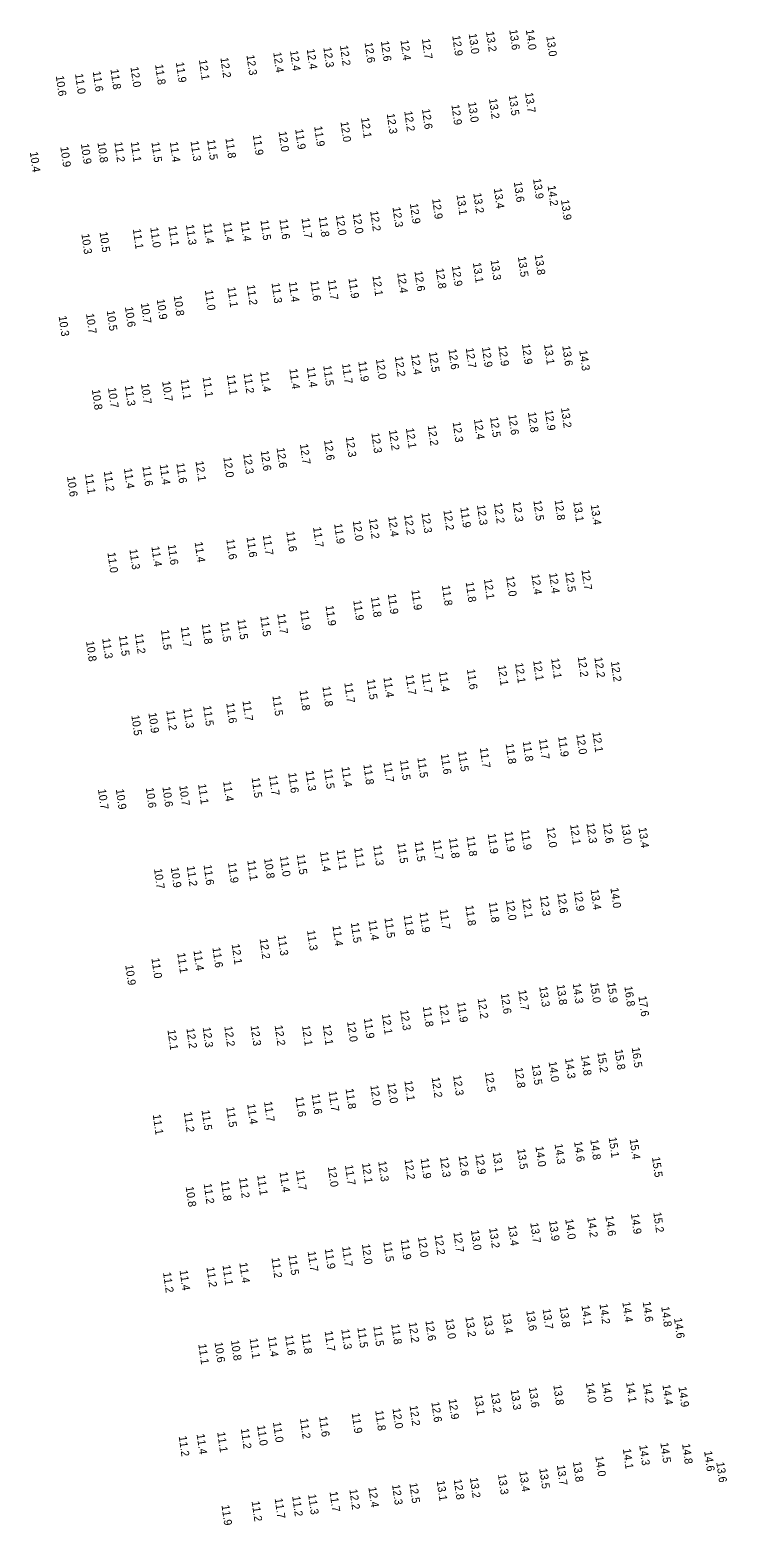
# Model space of a CAD drawing. Extents: x 1023796 to 1112670, y 656573 to 837340.
# Drawn here: x 1029371 to 1029807, y 829702 to 830636 of the extents above; entities that cross this region are included whole.
import ezdxf

# ---------------------------------------------------------------- set-up
doc = ezdxf.new("R2010")
doc.units = 0
doc.layers.add('V-TOPO-SOUN', color=7, linetype='Continuous')

msp = doc.modelspace()

# ---------------------------------------------------------------- texts
at = {"layer": 'V-TOPO-SOUN'}
for s, p in [('12.6 ', (1029580.48, 830628.35)), ('12.6 ', (1029590.63, 830629.3)), ('12.4 ', (1029602.9, 830629.89)), ('12.7 ', (1029616.27, 830630.72)), ('12.9 ', (1029635.23, 830632.7)), ('13.0 ', (1029645.5, 830633.95)), ('13.2 ', (1029656.34, 830635.29)), ('13.6 ', (1029670.85, 830636.44)), ('14.0 ', (1029681.19, 830636.46)), ('13.0 ', (1029693.99, 830632.37)), ('12.2 ', (1029490.42, 830619)), ('12.3 ', (1029506.7, 830620.6)), ('12.4 ', (1029523.43, 830622.29)), ('12.4 ', (1029533.9, 830623.32)), ('12.4 ', (1029544.33, 830624.36)), ('12.3 ', (1029554.73, 830625.44)), ('12.2 ', (1029565.09, 830626.56)), ('11.0 ', (1029399.62, 830608.91)), ('11.6 ', (1029410.69, 830610.37)), ('11.8 ', (1029421.75, 830611.76)), ('12.0 ', (1029434.25, 830613.14)), ('11.8 ', (1029449.63, 830614.69)), ('11.9 ', (1029462.61, 830616.05)), ('12.1 ', (1029477.01, 830617.6)), ('10.6 ', (1029387.61, 830607.58)), ('13.0 ', (1029645.12, 830591.19)), ('13.2 ', (1029658.15, 830593.34)), ('13.5 ', (1029670.53, 830595.43)), ('13.7 ', (1029680.69, 830597.14)), ('12.1 ', (1029578.25, 830581.36)), ('12.3 ', (1029594.31, 830584)), ('12.2 ', (1029605.26, 830585.53)), ('12.6 ', (1029616.31, 830586.9)), ('12.9 ', (1029634.7, 830589.56)), ('12.0 ', (1029526.76, 830572.82)), ('11.9 ', (1029537.12, 830574.28)), ('11.9 ', (1029548.99, 830576.06)), ('12.0 ', (1029565.43, 830578.9)), ('10.9 ', (1029390.44, 830563.24)), ('10.9 ', (1029403.29, 830565.12)), ('10.8 ', (1029413.61, 830566.03)), ('11.2 ', (1029424.18, 830566.29)), ('11.1 ', (1029434.42, 830566.34)), ('11.5 ', (1029447.34, 830566.19)), ('11.4 ', (1029458.79, 830566.32)), ('11.3 ', (1029471.76, 830566.88)), ('11.5 ', (1029482.13, 830567.67)), ('11.8 ', (1029493.54, 830568.71)), ('11.9 ', (1029510.7, 830570.66)), ('10.4 ', (1029371.38, 830560.04)), ('13.2 ', (1029648.4, 830534.35)), ('13.4 ', (1029661.21, 830537.3)), ('13.6 ', (1029673.7, 830541.32)), ('13.9 ', (1029685.7, 830543.33)), ('14.2 ', (1029694.78, 830538.93)), ('12.3 ', (1029597.93, 830525.58)), ('12.9 ', (1029608.77, 830527.78)), ('12.9 ', (1029622.67, 830530.74)), ('13.1 ', (1029637.94, 830533.23)), ('13.9 ', (1029703.14, 830530.11)), ('11.4 ', (1029492.19, 830516.14)), ('11.4 ', (1029503.07, 830516.81)), ('11.5 ', (1029515.45, 830517.49)), ('11.6 ', (1029527.29, 830518.02)), ('11.7 ', (1029541.09, 830518.7)), ('11.8 ', (1029551.85, 830519.56)), ('12.0 ', (1029562.53, 830520.62)), ('12.0 ', (1029573.08, 830521.68)), ('12.2 ', (1029583.97, 830523.13)), ('10.3 ', (1029403.58, 830508.85)), ('10.5 ', (1029414.93, 830510)), ('11.1 ', (1029435.71, 830511.96)), ('11.0 ', (1029446.6, 830512.88)), ('11.1 ', (1029457.99, 830513.8)), ('11.3 ', (1029468.89, 830514.57)), ('11.4 ', (1029479.77, 830515.35)), ('12.9 ', (1029635, 830488.75)), ('13.1 ', (1029648.13, 830490.86)), ('13.3 ', (1029659.19, 830492.51)), ('13.5 ', (1029676.23, 830494.59)), ('13.8 ', (1029686.71, 830495.84)), ('11.3 ', (1029522.37, 830478.18)), ('11.4 ', (1029533.11, 830478.89)), ('11.6 ', (1029546.64, 830479.55)), ('11.7 ', (1029557.46, 830480.2)), ('11.9 ', (1029570.4, 830481.16)), ('12.1 ', (1029585.37, 830482.69)), ('12.4 ', (1029600.86, 830484.48)), ('12.6 ', (1029611.62, 830485.57)), ('12.8 ', (1029624.95, 830487.27)), ('10.8 ', (1029461.23, 830470.23)), ('11.0 ', (1029480.71, 830473.69)), ('11.1 ', (1029494.81, 830475.57)), ('11.2 ', (1029506.91, 830476.96)), ('10.5 ', (1029419.4, 830460.93)), ('10.6 ', (1029430.81, 830463.24)), ('10.7 ', (1029440.69, 830465.59)), ('10.9 ', (1029450.64, 830467.99)), ('10.3 ', (1029389.39, 830457.48)), ('10.7 ', (1029406.49, 830459.07)), ('12.2 ', (1029599.38, 830432.26)), ('12.4 ', (1029609.5, 830433.48)), ('12.5 ', (1029620.71, 830435.01)), ('12.6 ', (1029632.84, 830436.77)), ('12.7 ', (1029643.65, 830437.59)), ('12.9 ', (1029653.79, 830438.13)), ('12.9 ', (1029664.05, 830438.89)), ('12.9 ', (1029678.77, 830439.94)), ('13.1 ', (1029692.57, 830439.79)), ('13.6 ', (1029703.96, 830438.91)), ('14.3 ', (1029714.58, 830435.98)), ('11.4 ', (1029515.31, 830422.73)), ('11.4 ', (1029533.49, 830424.51)), ('11.4 ', (1029544.36, 830425.59)), ('11.5 ', (1029554.66, 830426.53)), ('11.7 ', (1029566.4, 830427.8)), ('11.9 ', (1029576.54, 830429.15)), ('12.0 ', (1029587.57, 830430.67)), ('10.7 ', (1029420.2, 830412.71)), ('11.3 ', (1029430.77, 830413.96)), ('10.7 ', (1029440.83, 830415.17)), ('10.7 ', (1029454.03, 830416.75)), ('11.1 ', (1029465.6, 830418.03)), ('11.1 ', (1029479.29, 830419.42)), ('11.1 ', (1029494.44, 830420.92)), ('11.2 ', (1029504.9, 830421.78)), ('10.8 ', (1029410.14, 830411.56)), ('12.5 ', (1029658.86, 830394.37)), ('12.6 ', (1029670.25, 830395.86)), ('12.8 ', (1029682.46, 830397.43)), ('12.9 ', (1029693.07, 830398.64)), ('13.2 ', (1029703.13, 830400.26)), ('12.2 ', (1029595.67, 830386.24)), ('12.1 ', (1029606.29, 830387.45)), ('12.2 ', (1029619.9, 830389.14)), ('12.3 ', (1029635.49, 830391.29)), ('12.4 ', (1029648.78, 830393.06)), ('12.7 ', (1029540.1, 830377.5)), ('12.6 ', (1029555.15, 830379.96)), ('12.3 ', (1029568.71, 830382.02)), ('12.3 ', (1029584.71, 830384.5)), ('12.1 ', (1029474.88, 830366.85)), ('12.0 ', (1029492.25, 830369.28)), ('12.3 ', (1029504.64, 830371.41)), ('12.6 ', (1029515.57, 830373.38)), ('12.6 ', (1029525.52, 830375.15)), ('10.6 ', (1029394.61, 830357.25)), ('11.1 ', (1029405.82, 830359)), ('11.2 ', (1029417.57, 830360.55)), ('11.4 ', (1029430.17, 830362.32)), ('11.6 ', (1029441.68, 830363.8)), ('11.4 ', (1029452.49, 830364.79)), ('11.6 ', (1029462.92, 830365.69)), ('12.3 ', (1029650.66, 830339.47)), ('12.2 ', (1029661.31, 830340.59)), ('12.3 ', (1029673.03, 830341.5)), ('12.5 ', (1029685.92, 830342.21)), ('12.8 ', (1029699.18, 830342.55)), ('13.1 ', (1029710.81, 830341.52)), ('13.4 ', (1029721.71, 830339.6)), ('12.0 ', (1029573.08, 830329.58)), ('12.2 ', (1029583.17, 830330.94)), ('12.4 ', (1029595.2, 830332.32)), ('12.2 ', (1029605.18, 830333.38)), ('12.3 ', (1029616.04, 830334.53)), ('12.2 ', (1029629.72, 830336.21)), ('11.9 ', (1029640.26, 830337.92)), ('11.6 ', (1029506.77, 830319.35)), ('11.7 ', (1029516.89, 830320.71)), ('11.6 ', (1029531.59, 830322.94)), ('11.7 ', (1029548.29, 830325.6)), ('11.9 ', (1029561.46, 830327.76)), ('11.3 ', (1029433.58, 830311.79)), ('11.4 ', (1029447.31, 830313.57)), ('11.6 ', (1029457.53, 830314.66)), ('11.4 ', (1029474.33, 830316.25)), ('11.6 ', (1029494.1, 830318.01)), ('11.0 ', (1029419.86, 830309.72)), ('11.8 ', (1029643.63, 830291.35)), ('12.1 ', (1029655.03, 830293.2)), ('12.0 ', (1029668.85, 830294.94)), ('12.4 ', (1029684.67, 830296.13)), ('12.4 ', (1029695.72, 830296.86)), ('12.5 ', (1029705.77, 830297.74)), ('12.7 ', (1029715.96, 830298.9)), ('11.8 ', (1029584.45, 830281.96)), ('11.9 ', (1029594.97, 830283.89)), ('11.9 ', (1029609.7, 830286.39)), ('11.8 ', (1029628.77, 830289.15)), ('11.9 ', (1029540.24, 830273.76)), ('11.9 ', (1029556.07, 830276.58)), ('11.9 ', (1029573.41, 830279.87)), ('11.7 ', (1029465.66, 830263.33)), ('11.8 ', (1029478.79, 830265.16)), ('11.5 ', (1029490.47, 830266.57)), ('11.5 ', (1029501.04, 830268.03)), ('11.5 ', (1029515.34, 830269.93)), ('11.7 ', (1029525.95, 830271.48)), ('10.8 ', (1029406.5, 830254.31)), ('11.3 ', (1029416.58, 830256.06)), ('11.5 ', (1029427.08, 830257.71)), ('11.2 ', (1029437.01, 830259.1)), ('11.5 ', (1029453.27, 830261.45)), ('12.2 ', (1029713.59, 830244.66)), ('11.4 ', (1029626.95, 830235.33)), ('11.6 ', (1029644.39, 830236.79)), ('12.1 ', (1029663.68, 830239.22)), ('12.1 ', (1029674.5, 830240.73)), ('12.1 ', (1029685.76, 830242.22)), ('12.1 ', (1029696.99, 830243.58)), ('12.2 ', (1029724.01, 830244.2)), ('12.2 ', (1029734.32, 830241.6)), ('11.8 ', (1029554.14, 830226.13)), ('11.7 ', (1029567.81, 830228.4)), ('11.5 ', (1029581.9, 830230.49)), ('11.4 ', (1029592.25, 830231.8)), ('11.7 ', (1029606.09, 830233.41)), ('11.7 ', (1029616.13, 830234.44)), ('11.7 ', (1029504.2, 830217.09)), ('11.5 ', (1029522.9, 830220.29)), ('11.8 ', (1029539.85, 830223.6)), ('10.5 ', (1029434.79, 830208.02)), ('10.9 ', (1029445.46, 830209.54)), ('11.2 ', (1029456.64, 830211.2)), ('11.3 ', (1029467.33, 830212.53)), ('11.5 ', (1029479.66, 830213.95)), ('11.6 ', (1029494.08, 830215.67)), ('11.8 ', (1029668.59, 830190.25)), ('11.8 ', (1029679.25, 830191.79)), ('11.7 ', (1029689.42, 830193.17)), ('11.9 ', (1029701.37, 830194.73)), ('12.0 ', (1029712.75, 830196.24)), ('12.1 ', (1029722.81, 830197.49)), ('11.5 ', (1029602.58, 830180.05)), ('11.5 ', (1029613.42, 830181.6)), ('11.6 ', (1029628.06, 830183.81)), ('11.5 ', (1029638.9, 830185.55)), ('11.7 ', (1029652.46, 830187.73)), ('11.7 ', (1029520.77, 830170.55)), ('11.6 ', (1029532.76, 830172.08)), ('11.3 ', (1029543.65, 830173.36)), ('11.5 ', (1029555.11, 830174.68)), ('11.4 ', (1029566.07, 830175.86)), ('11.8 ', (1029579.72, 830177.33)), ('11.7 ', (1029592.26, 830178.79)), ('10.7 ', (1029413.95, 830161.83)), ('10.9 ', (1029425.09, 830161.87)), ('10.6 ', (1029443.79, 830162.78)), ('10.6 ', (1029454.19, 830163.39)), ('10.7 ', (1029464.72, 830164.1)), ('11.1 ', (1029476.48, 830165.08)), ('11.4 ', (1029492.09, 830166.8)), ('11.5 ', (1029509.91, 830169.09)), ('11.8 ', (1029644.19, 830132.53)), ('11.9 ', (1029657.37, 830134.12)), ('11.9 ', (1029667.89, 830135.4)), ('11.9 ', (1029678.19, 830136.52)), ('12.0 ', (1029694.12, 830138.03)), ('12.1 ', (1029708.85, 830139.78)), ('12.3 ', (1029719.05, 830140.67)), ('12.6 ', (1029729.42, 830140.66)), ('13.0 ', (1029740.84, 830140.16)), ('13.4 ', (1029751.56, 830137.85)), ('11.1 ', (1029563.05, 830124.1)), ('11.1 ', (1029573.97, 830125.36)), ('11.3 ', (1029585.9, 830126.72)), ('11.5 ', (1029600.93, 830128.18)), ('11.5 ', (1029611.76, 830129.21)), ('11.7 ', (1029623.05, 830130.34)), ('11.8 ', (1029633.2, 830131.34)), ('11.2 ', (1029469.4, 830113.81)), ('11.6 ', (1029479.9, 830114.55)), ('11.9 ', (1029495.14, 830115.92)), ('11.1 ', (1029507.2, 830117.36)), ('10.8 ', (1029517.69, 830118.66)), ('11.0 ', (1029527.62, 830119.93)), ('11.5 ', (1029538.05, 830121.18)), ('11.4 ', (1029552.63, 830122.9)), ('10.7 ', (1029448.95, 830112.15)), ('10.9 ', (1029459.42, 830112.98)), ('12.3 ', (1029690.02, 830095.26)), ('12.6 ', (1029700.85, 830096.92)), ('12.9 ', (1029711.22, 830098.26)), ('13.4 ', (1029721.65, 830099.17)), ('14.0 ', (1029734.05, 830100.18)), ('11.7 ', (1029627.37, 830086.79)), ('11.8 ', (1029643.44, 830089.18)), ('11.8 ', (1029658.07, 830091.23)), ('12.0 ', (1029668.74, 830092.51)), ('12.1 ', (1029678.91, 830093.71)), ('11.4 ', (1029560.43, 830076.48)), ('11.5 ', (1029571.87, 830078.48)), ('11.4 ', (1029582.86, 830080.08)), ('11.5 ', (1029592.88, 830081.49)), ('11.8 ', (1029604.86, 830083.27)), ('11.9 ', (1029614.84, 830084.87)), ('12.2 ', (1029514.9, 830068.36)), ('11.3 ', (1029526.18, 830070.5)), ('11.3 ', (1029544.52, 830073.66)), ('11.1 ', (1029463.47, 830059.47)), ('11.4 ', (1029473.58, 830061.11)), ('11.6 ', (1029485.43, 830062.97)), ('12.1 ', (1029497.45, 830065.04)), ('10.9 ', (1029430.99, 830052.01)), ('11.0 ', (1029447.34, 830056.27)), ('13.8 ', (1029700.43, 830039.69)), ('14.3 ', (1029710.48, 830040.54)), ('15.0 ', (1029721.43, 830040.99)), ('15.9 ', (1029732.02, 830040.95)), ('12.2 ', (1029651.11, 830031.12)), ('12.6 ', (1029665.57, 830034.13)), ('12.7 ', (1029676.5, 830036.31)), ('13.3 ', (1029689.55, 830038.46)), ('16.8 ', (1029742.74, 830038.71)), ('17.6 ', (1029751.53, 830032.49)), ('12.1 ', (1029591.29, 830021.25)), ('12.3 ', (1029602.74, 830023.78)), ('11.8 ', (1029616.89, 830026.03)), ('12.1 ', (1029627.22, 830027.39)), ('11.9 ', (1029638.37, 830028.79)), ('12.1 ', (1029457.37, 830011.48)), ('12.2 ', (1029469.19, 830012.47)), ('12.3 ', (1029479.33, 830013.11)), ('12.2 ', (1029492.85, 830013.71)), ('12.3 ', (1029509.26, 830014.13)), ('12.2 ', (1029524.31, 830014.24)), ('12.1 ', (1029541.41, 830014.14)), ('12.1 ', (1029554.33, 830014.59)), ('12.0 ', (1029569.54, 830016.64)), ('11.9 ', (1029580.01, 830018.7)), ('14.3 ', (1029705.65, 829993.65)), ('14.8 ', (1029715.62, 829995.59)), ('15.2 ', (1029725.88, 829997.49)), ('15.8 ', (1029736.71, 829999.21)), ('16.5 ', (1029747.33, 830000.48)), ('12.3 ', (1029635.76, 829983.08)), ('12.5 ', (1029655.63, 829985.21)), ('12.8 ', (1029674.27, 829987.81)), ('13.5 ', (1029684.87, 829989.66)), ('14.0 ', (1029695.42, 829991.61)), ('11.8 ', (1029568.62, 829974.68)), ('12.0 ', (1029584.08, 829976.82)), ('12.0 ', (1029594.71, 829978.25)), ('12.1 ', (1029605.33, 829979.67)), ('12.2 ', (1029622.38, 829981.73)), ('11.4 ', (1029507.14, 829965.14)), ('11.7 ', (1029517.68, 829966.69)), ('11.6 ', (1029537.31, 829969.73)), ('11.6 ', (1029547.4, 829971.35)), ('11.7 ', (1029558.01, 829973.09)), ('11.1 ', (1029448.18, 829958.55)), ('11.2 ', (1029467.57, 829960.18)), ('11.5 ', (1029478.66, 829961.31)), ('11.5 ', (1029494.09, 829963.28)), ('13.5 ', (1029675.78, 829937.04)), ('14.0 ', (1029687.21, 829938.6)), ('14.3 ', (1029699.15, 829940.18)), ('14.6 ', (1029711.33, 829941.67)), ('14.8 ', (1029721.45, 829942.9)), ('15.1 ', (1029732.95, 829944.3)), ('15.4 ', (1029746.05, 829943.19)), ('11.7 ', (1029568.22, 829927.05)), ('12.1 ', (1029578.89, 829928.21)), ('12.3 ', (1029588.99, 829929.32)), ('12.2 ', (1029605.43, 829930.54)), ('11.9 ', (1029615.48, 829931.15)), ('12.3 ', (1029627.61, 829931.95)), ('12.6 ', (1029639.21, 829932.81)), ('12.9 ', (1029649.64, 829933.81)), ('13.1 ', (1029660.49, 829935.02)), ('15.5 ', (1029760, 829932.01)), ('11.2 ', (1029502.05, 829919.01)), ('11.1 ', (1029513.35, 829920.71)), ('11.4 ', (1029527.38, 829922.62)), ('11.7 ', (1029537.62, 829923.9)), ('12.0 ', (1029557.51, 829925.99)), ('10.8 ', (1029468.72, 829913.53)), ('11.2 ', (1029479.97, 829915.42)), ('11.8 ', (1029490.73, 829917.18)), ('13.7 ', (1029683.98, 829890.9)), ('13.9 ', (1029695.66, 829892.2)), ('14.0 ', (1029705.8, 829893.21)), ('14.2 ', (1029719.54, 829894.43)), ('14.6 ', (1029730.87, 829895.26)), ('14.9 ', (1029746.85, 829896.52)), ('15.2 ', (1029760.83, 829897.46)), ('11.9 ', (1029603.03, 829880.5)), ('12.0 ', (1029613.83, 829882.07)), ('12.2 ', (1029624.15, 829883.48)), ('12.7 ', (1029635.95, 829885.09)), ('13.0 ', (1029646.87, 829886.34)), ('13.2 ', (1029658.28, 829887.7)), ('13.4 ', (1029670.12, 829889.19)), ('11.5 ', (1029532.91, 829870.88)), ('11.7 ', (1029544.92, 829873.06)), ('11.9 ', (1029555.62, 829874.72)), ('11.7 ', (1029566.45, 829876.11)), ('12.0 ', (1029578.79, 829877.57)), ('11.5 ', (1029592.17, 829879.14)), ('11.2 ', (1029481.72, 829863.27)), ('11.1 ', (1029491.73, 829864.48)), ('11.4 ', (1029502.24, 829865.94)), ('11.2 ', (1029522.35, 829869.04)), ('11.2 ', (1029454.58, 829859.88)), ('11.4 ', (1029464.93, 829861.28)), ('13.4 ', (1029666.55, 829834.52)), ('13.6 ', (1029681.47, 829836.04)), ('13.7 ', (1029691.68, 829837.08)), ('13.8 ', (1029702.3, 829838.2)), ('14.1 ', (1029715.96, 829839.33)), ('14.2 ', (1029727.21, 829840.23)), ('14.4 ', (1029741.47, 829841.44)), ('14.6 ', (1029754.19, 829841.53)), ('14.8 ', (1029765.76, 829838.54)), ('11.3 ', (1029565.93, 829824.44)), ('11.5 ', (1029575.95, 829825.47)), ('11.5 ', (1029585.95, 829826.46)), ('11.8 ', (1029597.16, 829827.58)), ('12.2 ', (1029608, 829828.69)), ('12.6 ', (1029618.46, 829829.8)), ('13.0 ', (1029630.94, 829831.03)), ('13.2 ', (1029643.42, 829832.24)), ('13.3 ', (1029654.68, 829833.31)), ('14.6 ', (1029773.76, 829831.35)), ('11.1 ', (1029476.63, 829815.12)), ('10.6 ', (1029486.75, 829816.27)), ('10.8 ', (1029497.01, 829817.49)), ('11.1 ', (1029508.67, 829818.74)), ('11.4 ', (1029520.1, 829819.81)), ('11.6 ', (1029530.82, 829820.74)), ('11.8 ', (1029541.16, 829821.73)), ('11.7 ', (1029555.53, 829823.24)), ('13.6 ', (1029683.03, 829788.07)), ('13.8 ', (1029698.37, 829789.6)), ('14.0 ', (1029718.69, 829790.99)), ('14.0 ', (1029728.72, 829791.35)), ('14.1 ', (1029743.8, 829791.29)), ('14.2 ', (1029754.4, 829790.8)), ('14.4 ', (1029766.52, 829789.78)), ('14.9 ', (1029776.53, 829788.44)), ('12.6 ', (1029622.18, 829778.94)), ('12.9 ', (1029632.9, 829780.76)), ('13.1 ', (1029649.05, 829783.29)), ('13.2 ', (1029659.4, 829784.78)), ('13.3 ', (1029671.71, 829786.61)), ('11.2 ', (1029540.1, 829768.63)), ('11.6 ', (1029552.06, 829769.86)), ('11.9 ', (1029572.44, 829772.01)), ('11.8 ', (1029587.13, 829773.62)), ('12.0 ', (1029597.9, 829774.96)), ('12.2 ', (1029608.58, 829776.65)), ('11.4 ', (1029475.56, 829758.9)), ('11.1 ', (1029488.44, 829760.14)), ('11.2 ', (1029503.18, 829762.31)), ('11.0 ', (1029513.34, 829764.33)), ('11.0 ', (1029523.25, 829766.34)), ('11.2 ', (1029464.38, 829757.6)), ('14.1 ', (1029741.79, 829749.68)), ('14.3 ', (1029752.04, 829751.97)), ('14.5 ', (1029765.22, 829753.48)), ('14.8 ', (1029778.79, 829752.84)), ('13.8 ', (1029710.62, 829741.64)), ('14.0 ', (1029724.6, 829745.06)), ('14.6 ', (1029792.57, 829748.27)), ('13.6 ', (1029800.17, 829741.33)), ('13.2 ', (1029646.26, 829731.59)), ('13.3 ', (1029663.78, 829733.76)), ('13.4 ', (1029677.1, 829735.54)), ('13.5 ', (1029689.57, 829737.4)), ('13.7 ', (1029700.57, 829739.49)), ('11.7 ', (1029558.58, 829722.92)), ('12.2 ', (1029570.97, 829724.38)), ('12.4 ', (1029582.85, 829725.75)), ('12.3 ', (1029597.64, 829727.32)), ('12.5 ', (1029608.46, 829728.36)), ('13.1 ', (1029625.53, 829729.76)), ('12.8 ', (1029636.17, 829730.6)), ('11.9 ', (1029491.1, 829714.52)), ('11.2 ', (1029509.92, 829716.98)), ('11.7 ', (1029524.33, 829718.75)), ('11.2 ', (1029535.25, 829720.09)), ('11.3 ', (1029545.19, 829721.28))]:
    msp.add_text(s, height=5, rotation=278, dxfattribs=at).set_placement(p)

doc.saveas('drawing.dxf')
